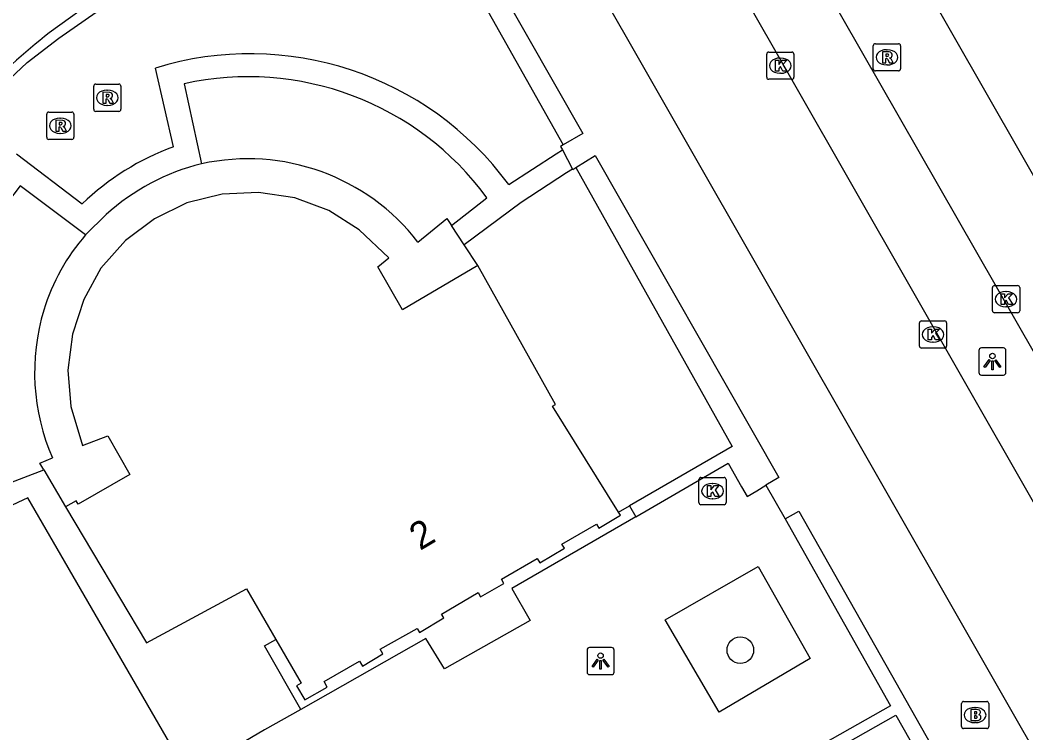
# Model space of a CAD drawing. Extents: x 161087 to 161922, y 382574 to 383873.
# Drawn here: x 161552.2 to 161589.19, y 383251.96 to 383278.18 of the extents above; entities that cross this region are included whole.
import ezdxf

# ---------------------------------------------------------------- set-up
doc = ezdxf.new("R2010")
doc.units = 0
for name, color, linetype in [('IMGEO_Boom', 7, 'Continuous'), ('IMGEO_Brandkraan', 7, 'Continuous'), ('IMGEO_Fietspad_gesloten', 7, 'Continuous'), ('IMGEO_Haag', 7, 'Continuous'), ('IMGEO_Kolk', 7, 'Continuous'), ('IMGEO_Lichtpunt', 7, 'Continuous'), ('IMGEO_OVBaan_gesloten', 7, 'Continuous'), ('IMGEO_Pand', 7, 'Continuous'), ('IMGEO_Pand_nummerreeks', 7, 'Continuous'), ('IMGEO_Rijbaan_lokaal_open', 7, 'Continuous'), ('IMGEO_Rioolput', 7, 'Continuous'), ('IMGEO_Voetpad_open', 7, 'Continuous')]:
    doc.layers.add(name, color=color, linetype=linetype)

msp = doc.modelspace()

# ---------------------------------------------------------------- linework, layer by layer
at = {"layer": 'IMGEO_Boom'}
msp.add_circle((161578.683, 383255.005), 0.489, dxfattribs=at)
at = {"layer": 'IMGEO_Brandkraan'}
for p, q in [((161586.817, 383252.192), (161586.817, 383253.044)), ((161586.892, 383253.118), (161587.744, 383253.118)), ((161587.818, 383253.044), (161587.818, 383252.192)), ((161587.305, 383252.898), (161587.33, 383252.898)), ((161587.328, 383252.338), (161587.303, 383252.338)), ((161587.744, 383252.118), (161586.892, 383252.118))]:
    msp.add_line(p, q, dxfattribs=at)
for points in [[(161586.817, 383252.192), (161586.817, 383253.044)], [(161586.892, 383253.118), (161587.744, 383253.118)], [(161587.818, 383253.044), (161587.818, 383252.192)], [(161587.165, 383252.818), (161587.165, 383252.418), (161587.378, 383252.418)], [(161587.396, 383252.818), (161587.165, 383252.818)], [(161587.344, 383252.737), (161587.29, 383252.737), (161587.29, 383252.661)], [(161587.29, 383252.661), (161587.343, 383252.661)], [(161587.352, 383252.585), (161587.29, 383252.585), (161587.29, 383252.504)], [(161587.29, 383252.504), (161587.352, 383252.504)], [(161587.744, 383252.118), (161586.892, 383252.118)]]:
    msp.add_lwpolyline(points, dxfattribs=at)
for centre, radius, start, end in [((161586.894, 383253.042), 0.0765, 91.552, 178.448), ((161586.894, 383253.042), 0.0765, 91.552, 178.448), ((161587.742, 383253.042), 0.0765, 1.552, 88.448), ((161587.742, 383253.042), 0.0765, 1.552, 88.448), ((161587.345, 383252.699), 0.0379, 267.8285, 90.9355), ((161587.353, 383252.544), 0.0404, 269.8759, 90.5077), ((161587.4, 383252.673), 0.145, 59.4692, 91.5367), ((161587.425, 383252.72), 0.0922, 285.5137, 58.1501), ((161587.43, 383252.528), 0.105, 301.3115, 78.989), ((161586.894, 383252.194), 0.0765, 181.552, 268.448), ((161586.894, 383252.194), 0.0765, 181.552, 268.448), ((161587.384, 383252.669), 0.251, 268.6676, 293.5347), ((161587.742, 383252.194), 0.0765, 271.552, 358.448), ((161587.742, 383252.194), 0.0765, 271.552, 358.448)]:
    msp.add_arc(centre, radius, start, end, dxfattribs=at)
for centre, major_axis, ratio, start_param, end_param in [((161587.304, 383252.618), (-0.387, 0.002), 0.722429, 4.712389, 7.853982), ((161587.329, 383252.618), (-0.39, 0.002), 0.717154, 1.570796, 4.712389)]:
    msp.add_ellipse(centre, major_axis=major_axis, ratio=ratio, start_param=start_param, end_param=end_param, dxfattribs=at)
at = {"layer": 'IMGEO_Fietspad_gesloten'}
for points in [[(161594.682, 383242.226), (161561.405, 383300.469), (161560.869, 383301.424)], [(161598.509, 383244.601), (161597.748, 383245.957), (161572.158, 383290.739)]]:
    msp.add_lwpolyline(points, dxfattribs=at)
at = {"layer": 'IMGEO_Haag'}
for points in [[(161551.373, 383275.62), (161552.455, 383276.618), (161553.615, 383277.524), (161560.961, 383282.648)], [(161569.073, 383279.119), (161572.166, 383273.593)], [(161572.635, 383272.757), (161578.38, 383262.494), (161574.612, 383260.313)], [(161585.818, 383239.548), (161579.974, 383238.213), (161579.78, 383238.487), (161575.098, 383247.341), (161584.4, 383252.611), (161587.587, 383246.991)]]:
    msp.add_lwpolyline(points, dxfattribs=at)
at = {"layer": 'IMGEO_Kolk'}
for p, q in [((161579.728, 383277.007), (161580.58, 383277.007)), ((161579.653, 383276.081), (161579.653, 383276.933)), ((161580.141, 383276.787), (161580.166, 383276.787)), ((161580.654, 383276.933), (161580.654, 383276.081)), ((161580.58, 383276.007), (161579.728, 383276.007)), ((161580.164, 383276.227), (161580.139, 383276.227)), ((161587.956, 383267.489), (161587.956, 383268.341)), ((161588.031, 383268.415), (161588.883, 383268.415)), ((161588.444, 383268.195), (161588.469, 383268.195)), ((161588.957, 383268.341), (161588.957, 383267.489)), ((161588.883, 383267.415), (161588.031, 383267.415)), ((161588.467, 383267.635), (161588.442, 383267.635)), ((161585.27, 383266.19), (161585.27, 383267.042)), ((161585.345, 383267.116), (161586.197, 383267.116)), ((161586.271, 383267.042), (161586.271, 383266.19)), ((161585.758, 383266.896), (161585.783, 383266.896)), ((161585.781, 383266.336), (161585.756, 383266.336)), ((161586.197, 383266.116), (161585.345, 383266.116)), ((161577.161, 383260.431), (161577.161, 383261.283)), ((161577.236, 383261.357), (161578.088, 383261.357)), ((161577.649, 383261.137), (161577.674, 383261.137)), ((161578.162, 383261.283), (161578.162, 383260.431)), ((161578.088, 383260.357), (161577.236, 383260.357)), ((161577.672, 383260.577), (161577.647, 383260.577))]:
    msp.add_line(p, q, dxfattribs=at)
for points in [[(161579.728, 383277.007), (161580.58, 383277.007)], [(161579.653, 383276.081), (161579.653, 383276.933)], [(161579.974, 383276.707), (161580.097, 383276.707), (161580.097, 383276.556), (161580.227, 383276.707), (161580.391, 383276.707), (161580.245, 383276.556), (161580.398, 383276.307), (161580.246, 383276.307), (161580.161, 383276.471), (161580.097, 383276.404), (161580.097, 383276.307), (161579.974, 383276.307), (161579.974, 383276.707)], [(161580.654, 383276.933), (161580.654, 383276.081)], [(161580.58, 383276.007), (161579.728, 383276.007)], [(161587.956, 383267.489), (161587.956, 383268.341)], [(161588.031, 383268.415), (161588.883, 383268.415)], [(161588.277, 383268.115), (161588.4, 383268.115), (161588.4, 383267.964), (161588.53, 383268.115), (161588.694, 383268.115), (161588.548, 383267.964), (161588.701, 383267.715), (161588.549, 383267.715), (161588.464, 383267.879), (161588.4, 383267.812), (161588.4, 383267.715), (161588.277, 383267.715), (161588.277, 383268.115)], [(161588.957, 383268.341), (161588.957, 383267.489)], [(161588.883, 383267.415), (161588.031, 383267.415)], [(161585.27, 383266.19), (161585.27, 383267.042)], [(161585.345, 383267.116), (161586.197, 383267.116)], [(161586.271, 383267.042), (161586.271, 383266.19)], [(161585.591, 383266.816), (161585.714, 383266.816), (161585.714, 383266.665), (161585.844, 383266.816), (161586.008, 383266.816), (161585.862, 383266.665), (161586.015, 383266.416), (161585.863, 383266.416), (161585.778, 383266.58), (161585.714, 383266.513), (161585.714, 383266.416), (161585.591, 383266.416), (161585.591, 383266.816)], [(161586.197, 383266.116), (161585.345, 383266.116)], [(161577.161, 383260.431), (161577.161, 383261.283)], [(161577.236, 383261.357), (161578.088, 383261.357)], [(161578.162, 383261.283), (161578.162, 383260.431)], [(161577.482, 383261.057), (161577.605, 383261.057), (161577.605, 383260.906), (161577.735, 383261.057), (161577.899, 383261.057), (161577.753, 383260.906), (161577.906, 383260.657), (161577.754, 383260.657), (161577.669, 383260.821), (161577.605, 383260.754), (161577.605, 383260.657), (161577.482, 383260.657), (161577.482, 383261.057)], [(161578.088, 383260.357), (161577.236, 383260.357)]]:
    msp.add_lwpolyline(points, dxfattribs=at)
for centre, start, end in [((161579.73, 383276.931), 91.552, 178.448), ((161579.73, 383276.931), 91.552, 178.448), ((161580.578, 383276.931), 1.552, 88.448), ((161580.578, 383276.931), 1.552, 88.448), ((161579.73, 383276.083), 181.552, 268.448), ((161579.73, 383276.083), 181.552, 268.448), ((161580.578, 383276.083), 271.552, 358.448), ((161580.578, 383276.083), 271.552, 358.448), ((161588.033, 383268.339), 91.552, 178.448), ((161588.033, 383268.339), 91.552, 178.448), ((161588.881, 383268.339), 1.552, 88.448), ((161588.881, 383268.339), 1.552, 88.448), ((161588.033, 383267.491), 181.552, 268.448), ((161588.033, 383267.491), 181.552, 268.448), ((161588.881, 383267.491), 271.552, 358.448), ((161588.881, 383267.491), 271.552, 358.448), ((161585.347, 383267.04), 91.552, 178.448), ((161585.347, 383267.04), 91.552, 178.448), ((161586.195, 383267.04), 1.552, 88.448), ((161586.195, 383267.04), 1.552, 88.448), ((161585.347, 383266.192), 181.552, 268.448), ((161585.347, 383266.192), 181.552, 268.448), ((161586.195, 383266.192), 271.552, 358.448), ((161586.195, 383266.192), 271.552, 358.448), ((161577.238, 383261.281), 91.552, 178.448), ((161577.238, 383261.281), 91.552, 178.448), ((161578.086, 383261.281), 1.552, 88.448), ((161578.086, 383261.281), 1.552, 88.448), ((161577.238, 383260.433), 181.552, 268.448), ((161577.238, 383260.433), 181.552, 268.448), ((161578.086, 383260.433), 271.552, 358.448), ((161578.086, 383260.433), 271.552, 358.448)]:
    msp.add_arc(centre, 0.0765, start, end, dxfattribs=at)
for centre, major_axis, ratio, start_param, end_param in [((161580.14, 383276.507), (-0.387, 0.002), 0.722429, 4.712389, 7.853982), ((161580.165, 383276.507), (-0.39, 0.002), 0.717154, 1.570796, 4.712389), ((161588.443, 383267.915), (-0.387, 0.002), 0.722429, 4.712389, 7.853982), ((161588.468, 383267.915), (-0.39, 0.002), 0.717154, 1.570796, 4.712389), ((161585.757, 383266.616), (-0.387, 0.002), 0.722429, 4.712389, 7.853982), ((161585.782, 383266.616), (-0.39, 0.002), 0.717154, 1.570796, 4.712389), ((161577.648, 383260.857), (-0.387, 0.002), 0.722429, 4.712389, 7.853982), ((161577.673, 383260.857), (-0.39, 0.002), 0.717154, 1.570796, 4.712389)]:
    msp.add_ellipse(centre, major_axis=major_axis, ratio=ratio, start_param=start_param, end_param=end_param, dxfattribs=at)
at = {"layer": 'IMGEO_Lichtpunt'}
for p, q in [((161587.457, 383266.028), (161587.457, 383265.221)), ((161587.457, 383266.028), (161587.457, 383265.221)), ((161588.359, 383266.123), (161587.551, 383266.123)), ((161588.359, 383266.123), (161587.551, 383266.123)), ((161588.453, 383265.221), (161588.453, 383266.028)), ((161588.453, 383265.221), (161588.453, 383266.028)), ((161587.551, 383265.127), (161588.359, 383265.127)), ((161587.551, 383265.127), (161588.359, 383265.127)), ((161573.046, 383255.006), (161573.046, 383254.199)), ((161573.046, 383255.006), (161573.046, 383254.199)), ((161573.948, 383255.101), (161573.14, 383255.101)), ((161573.948, 383255.101), (161573.14, 383255.101)), ((161574.042, 383254.199), (161574.042, 383255.006)), ((161574.042, 383254.199), (161574.042, 383255.006)), ((161573.14, 383254.105), (161573.948, 383254.105)), ((161573.14, 383254.105), (161573.948, 383254.105))]:
    msp.add_line(p, q, dxfattribs=at)
for points in [[(161587.831, 383265.692), (161587.87, 383265.664), (161587.682, 383265.402), (161587.644, 383265.429), (161587.831, 383265.692)], [(161587.933, 383265.644), (161587.98, 383265.644), (161587.98, 383265.322), (161587.933, 383265.322), (161587.933, 383265.644)], [(161588.043, 383265.664), (161588.081, 383265.691), (161588.268, 383265.429), (161588.229, 383265.401), (161588.043, 383265.664)], [(161573.42, 383254.67), (161573.459, 383254.642), (161573.271, 383254.38), (161573.233, 383254.407), (161573.42, 383254.67)], [(161573.522, 383254.622), (161573.569, 383254.622), (161573.569, 383254.3), (161573.522, 383254.3), (161573.522, 383254.622)], [(161573.632, 383254.642), (161573.67, 383254.669), (161573.857, 383254.407), (161573.818, 383254.379), (161573.632, 383254.642)]]:
    msp.add_lwpolyline(points, dxfattribs=at)
for centre in [(161587.956, 383265.826), (161573.545, 383254.804)]:
    msp.add_circle(centre, 0.0994, dxfattribs=at)
for centre, start, end in [((161587.551, 383266.028), 90, 180), ((161587.551, 383266.028), 90, 180), ((161588.359, 383266.028), 0, 90), ((161588.359, 383266.028), 0, 90), ((161587.551, 383265.221), 180, 270), ((161587.551, 383265.221), 180, 270), ((161588.359, 383265.221), 270, 0), ((161588.359, 383265.221), 270, 360), ((161573.14, 383255.006), 90, 180), ((161573.14, 383255.006), 90, 180), ((161573.948, 383255.006), 0, 90), ((161573.948, 383255.006), 0, 90), ((161573.14, 383254.199), 180, 270), ((161573.14, 383254.199), 180, 270), ((161573.948, 383254.199), 270, 0), ((161573.948, 383254.199), 270, 360)]:
    msp.add_arc(centre, 0.0946, start, end, dxfattribs=at)
at = {"layer": 'IMGEO_OVBaan_gesloten'}
for points in [[(161577.412, 383293.529), (161604.519, 383246.142)], [(161597.656, 383251.575), (161590.945, 383263.401), (161574.606, 383291.953)]]:
    msp.add_lwpolyline(points, dxfattribs=at)
at = {"layer": 'IMGEO_Pand'}
for points in [[(161569.033, 383269.16), (161566.255, 383267.53), (161565.348, 383269.109), (161565.76, 383269.438), (161564.661, 383270.465), (161563.554, 383271.182), (161562.303, 383271.642), (161560.966, 383271.837), (161559.629, 383271.778), (161558.323, 383271.459), (161557.145, 383270.874), (161556.073, 383270.075), (161555.164, 383269.063), (161554.543, 383267.901), (161554.121, 383266.63), (161553.952, 383265.308), (161554.059, 383263.973), (161554.488, 383262.533), (161555.419, 383262.895), (161556.229, 383261.471), (161554.331, 383260.374), (161554.258, 383260.5), (161553.866, 383260.274)], [(161574.208, 383260.079), (161571.779, 383263.978), (161571.892, 383264.043), (161569.033, 383269.16)], [(161553.866, 383260.274), (161556.849, 383255.27), (161560.527, 383257.256), (161561.604, 383255.392)], [(161561.604, 383255.392), (161562.529, 383253.791), (161562.365, 383253.696), (161562.662, 383253.182), (161563.49, 383253.648), (161563.377, 383253.85), (161564.678, 383254.603), (161564.787, 383254.414), (161565.534, 383254.865), (161565.433, 383255.039), (161566.799, 383255.797), (161566.881, 383255.655), (161567.777, 383256.188), (161567.693, 383256.333), (161569.044, 383257.123), (161569.132, 383256.969), (161569.987, 383257.463), (161569.897, 383257.618), (161571.217, 383258.381), (161571.307, 383258.22), (161572.215, 383258.751), (161572.124, 383258.902), (161573.394, 383259.644), (161573.478, 383259.498), (161574.273, 383259.967), (161574.208, 383260.079)]]:
    msp.add_lwpolyline(points, dxfattribs=at)
at = {"layer": 'IMGEO_Rijbaan_lokaal_open'}
msp.add_lwpolyline([(161557.77, 383286.801), (161560.48, 383282.858), (161557.02, 383280.422), (161553.271, 383277.716)], dxfattribs=at)
msp.add_arc((161567.287, 383259.764), 22.775, 127.9807, 145.9966, dxfattribs=at)
at = {"layer": 'IMGEO_Rioolput'}
for p, q in [((161583.574, 383276.388), (161583.574, 383277.24)), ((161583.649, 383277.314), (161584.501, 383277.314)), ((161584.062, 383277.094), (161584.087, 383277.094)), ((161584.575, 383277.24), (161584.575, 383276.388)), ((161584.501, 383276.314), (161583.649, 383276.314)), ((161584.085, 383276.534), (161584.06, 383276.534)), ((161554.903, 383274.901), (161554.903, 383275.753)), ((161554.978, 383275.827), (161555.83, 383275.827)), ((161555.391, 383275.607), (161555.416, 383275.607)), ((161555.904, 383275.753), (161555.904, 383274.901)), ((161553.249, 383274.797), (161554.101, 383274.797)), ((161555.83, 383274.827), (161554.978, 383274.827)), ((161555.414, 383275.047), (161555.389, 383275.047)), ((161553.174, 383273.871), (161553.174, 383274.723)), ((161553.662, 383274.577), (161553.687, 383274.577)), ((161554.175, 383274.723), (161554.175, 383273.871)), ((161553.685, 383274.017), (161553.66, 383274.017)), ((161554.101, 383273.797), (161553.249, 383273.797))]:
    msp.add_line(p, q, dxfattribs=at)
for points in [[(161583.574, 383276.388), (161583.574, 383277.24)], [(161583.649, 383277.314), (161584.501, 383277.314)], [(161584.163, 383277.012), (161583.911, 383277.014), (161583.911, 383276.614)], [(161584.575, 383277.24), (161584.575, 383276.388)], [(161583.911, 383276.614), (161584.035, 383276.614), (161584.035, 383276.776), (161584.046, 383276.776)], [(161584.089, 383276.933), (161584.035, 383276.933), (161584.035, 383276.852)], [(161584.035, 383276.852), (161584.087, 383276.852)], [(161584.093, 383276.747), (161584.164, 383276.614), (161584.304, 383276.614), (161584.239, 383276.74)], [(161584.501, 383276.314), (161583.649, 383276.314)], [(161554.903, 383274.901), (161554.903, 383275.753)], [(161554.978, 383275.827), (161555.83, 383275.827)], [(161555.492, 383275.525), (161555.24, 383275.527), (161555.24, 383275.127)], [(161555.904, 383275.753), (161555.904, 383274.901)], [(161555.24, 383275.127), (161555.364, 383275.127), (161555.364, 383275.289), (161555.375, 383275.289)], [(161555.418, 383275.446), (161555.364, 383275.446), (161555.364, 383275.365)], [(161555.364, 383275.365), (161555.416, 383275.365)], [(161555.422, 383275.26), (161555.493, 383275.127), (161555.633, 383275.127), (161555.568, 383275.253)], [(161553.249, 383274.797), (161554.101, 383274.797)], [(161555.83, 383274.827), (161554.978, 383274.827)], [(161553.174, 383273.871), (161553.174, 383274.723)], [(161553.763, 383274.495), (161553.511, 383274.497), (161553.511, 383274.097)], [(161553.689, 383274.416), (161553.635, 383274.416), (161553.635, 383274.335)], [(161554.175, 383274.723), (161554.175, 383273.871)], [(161553.511, 383274.097), (161553.635, 383274.097), (161553.635, 383274.259), (161553.646, 383274.259)], [(161553.635, 383274.335), (161553.687, 383274.335)], [(161553.693, 383274.23), (161553.764, 383274.097), (161553.904, 383274.097), (161553.839, 383274.223)], [(161554.101, 383273.797), (161553.249, 383273.797)]]:
    msp.add_lwpolyline(points, dxfattribs=at)
for centre, radius, start, end in [((161583.651, 383277.238), 0.0765, 91.552, 178.448), ((161583.651, 383277.238), 0.0765, 91.552, 178.448), ((161584.162, 383276.902), 0.109, 350.3612, 89.416), ((161584.499, 383277.238), 0.0765, 1.552, 88.448), ((161584.499, 383277.238), 0.0765, 1.552, 88.448), ((161584.045, 383276.723), 0.0533, 26.0293, 88.6989), ((161584.071, 383277.041), 0.19, 274.7715, 282.9687), ((161584.095, 383276.837), 0.0964, 77.0061, 93.1865), ((161584.109, 383276.894), 0.0378, 276.6634, 79.6772), ((161584.16, 383276.902), 0.112, 277.5842, 350.9817), ((161584.144, 383276.687), 0.108, 29.5134, 73.7905), ((161583.651, 383276.39), 0.0765, 181.552, 268.448), ((161583.651, 383276.39), 0.0765, 181.552, 268.448), ((161584.499, 383276.39), 0.0765, 271.552, 358.448), ((161584.499, 383276.39), 0.0765, 271.552, 358.448), ((161554.98, 383275.751), 0.0765, 91.552, 178.448), ((161554.98, 383275.751), 0.0765, 91.552, 178.448), ((161555.491, 383275.415), 0.109, 350.3612, 89.416), ((161555.828, 383275.751), 0.0765, 1.552, 88.448), ((161555.828, 383275.751), 0.0765, 1.552, 88.448), ((161555.374, 383275.236), 0.0533, 26.0293, 88.6989), ((161555.4, 383275.554), 0.19, 274.7715, 282.9687), ((161555.424, 383275.35), 0.0964, 77.0061, 93.1865), ((161555.438, 383275.407), 0.0378, 276.6634, 79.6772), ((161555.489, 383275.415), 0.112, 277.5842, 350.9817), ((161555.473, 383275.2), 0.108, 29.5134, 73.7905), ((161553.251, 383274.721), 0.0765, 91.552, 178.448), ((161553.251, 383274.721), 0.0765, 91.552, 178.448), ((161554.099, 383274.721), 0.0765, 1.552, 88.448), ((161554.099, 383274.721), 0.0765, 1.552, 88.448), ((161554.98, 383274.903), 0.0765, 181.552, 268.448), ((161554.98, 383274.903), 0.0765, 181.552, 268.448), ((161555.828, 383274.903), 0.0765, 271.552, 358.448), ((161555.828, 383274.903), 0.0765, 271.552, 358.448), ((161553.695, 383274.32), 0.0964, 77.0061, 93.1865), ((161553.709, 383274.377), 0.0378, 276.6634, 79.6772), ((161553.762, 383274.385), 0.109, 350.3612, 89.416), ((161553.645, 383274.206), 0.0533, 26.0293, 88.6989), ((161553.671, 383274.524), 0.19, 274.7715, 282.9687), ((161553.76, 383274.385), 0.112, 277.5842, 350.9817), ((161553.744, 383274.17), 0.108, 29.5134, 73.7905), ((161553.251, 383273.873), 0.0765, 181.552, 268.448), ((161553.251, 383273.873), 0.0765, 181.552, 268.448), ((161554.099, 383273.873), 0.0765, 271.552, 358.448), ((161554.099, 383273.873), 0.0765, 271.552, 358.448)]:
    msp.add_arc(centre, radius, start, end, dxfattribs=at)
for centre, major_axis, ratio, start_param, end_param in [((161584.061, 383276.814), (-0.387, 0.002), 0.722429, 4.712389, 7.853982), ((161584.086, 383276.814), (-0.39, 0.002), 0.717154, 1.570796, 4.712389), ((161555.39, 383275.327), (-0.387, 0.002), 0.722429, 4.712389, 7.853982), ((161555.415, 383275.327), (-0.39, 0.002), 0.717154, 1.570796, 4.712389), ((161553.661, 383274.297), (-0.387, 0.002), 0.722429, 4.712389, 7.853982), ((161553.686, 383274.297), (-0.39, 0.002), 0.717154, 1.570796, 4.712389)]:
    msp.add_ellipse(centre, major_axis=major_axis, ratio=ratio, start_param=start_param, end_param=end_param, dxfattribs=at)
at = {"layer": 'IMGEO_Voetpad_open'}
for points in [[(161560.893, 383288.878), (161562.563, 383289.82), (161563.565, 383290.385), (161572.888, 383274.016), (161572.166, 383273.593)], [(161557.84, 383273.527), (161557.172, 383276.42)], [(161558.227, 383275.84), (161558.872, 383272.897)], [(161570.167, 383272.135), (161571.911, 383273.262), (161572.14, 383273.408)], [(161572.166, 383273.593), (161572.072, 383273.538), (161572.14, 383273.408)], [(161572.14, 383273.408), (161572.516, 383272.695)], [(161552.07, 383273.26), (161554.48, 383271.423)], [(161572.635, 383272.757), (161573.349, 383273.208), (161580.097, 383261.361), (161579.621, 383261.073)], [(161572.516, 383272.695), (161572.296, 383272.565), (161570.619, 383271.476), (161568.531, 383269.918)], [(161572.516, 383272.695), (161572.521, 383272.685), (161572.635, 383272.757)], [(161554.606, 383270.282), (161552.197, 383272.089)], [(161568.06, 383270.629), (161569.364, 383271.65)], [(161555.36, 383271.03), (161554.606, 383270.282)], [(161566.829, 383270.018), (161567.89, 383270.886), (161568.06, 383270.629)], [(161568.531, 383269.918), (161568.06, 383270.629)], [(161569.033, 383269.16), (161568.531, 383269.918)], [(161553.068, 383261.635), (161552.922, 383261.885), (161553.383, 383262.076)], [(161574.846, 383259.905), (161578.24, 383261.889), (161578.731, 383261.018), (161578.933, 383260.659), (161579.288, 383260.872), (161579.621, 383261.073)], [(161550.691, 383260.737), (161553.068, 383261.635)], [(161553.068, 383261.635), (161553.866, 383260.274)], [(161579.621, 383261.073), (161580.329, 383259.83)], [(161558.374, 383250.418), (161552.479, 383260.607), (161550.188, 383259.545)], [(161574.208, 383260.079), (161574.612, 383260.313)], [(161574.612, 383260.313), (161574.846, 383259.905)], [(161580.329, 383259.83), (161580.831, 383260.114), (161586.087, 383250.847), (161588.114, 383247.281), (161587.587, 383246.991)], [(161574.846, 383259.905), (161570.282, 383257.274), (161570.949, 383256.09), (161567.808, 383254.318), (161567.122, 383255.437), (161562.522, 383252.818)], [(161580.329, 383259.83), (161584.202, 383252.959), (161578.98, 383250), (161574.563, 383247.497), (161579.831, 383237.533)], [(161575.925, 383256.121), (161579.334, 383258.086), (161581.246, 383254.701), (161577.901, 383252.727), (161575.925, 383256.121)], [(161562.522, 383252.818), (161561.189, 383255.166), (161561.604, 383255.392)], [(161562.522, 383252.818), (161561.19, 383252.073), (161558.374, 383250.418)]]:
    msp.add_lwpolyline(points, dxfattribs=at)
for centre, radius, start, end in [((161560.654, 383265.133), 11.812, 36.3565, 107.1443), ((161560.587, 383265.217), 10.882, 36.2394, 102.5256), ((161561.162, 383264.486), 9.632, 110.1784, 133.9304), ((161560.574, 383265.166), 7.916, 37.8024, 102.4154), ((161560.81, 383265.014), 8.117, 103.8138, 132.177), ((161560.822, 383265.169), 11.058, 141.2578, 203.6283), ((161560.273, 383265.322), 7.531, 138.805, 163.0788), ((161560.662, 383265.226), 7.931, 163.2305, 203.3999)]:
    msp.add_arc(centre, radius, start, end, dxfattribs=at)

# ---------------------------------------------------------------- texts
at = {"layer": 'IMGEO_Pand_nummerreeks'}
msp.add_text('2', height=1, rotation=30.852, dxfattribs=at).set_placement((161566.905, 383258.652))

doc.saveas('drawing.dxf')
